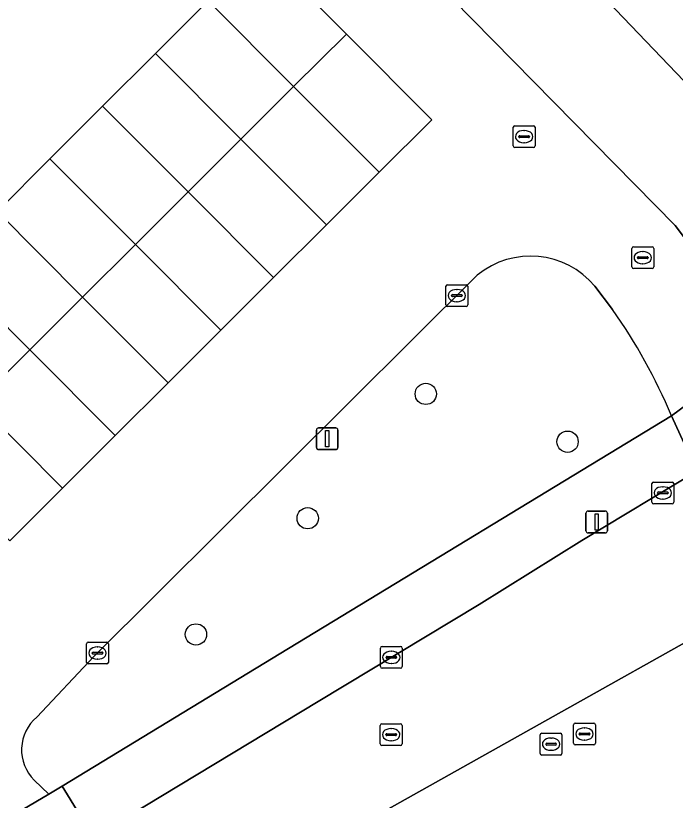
# Model space of a CAD drawing. Extents: x 159960 to 160866, y 382700 to 383354.
# Drawn here: x 160323.63 to 160353.88, y 383050.26 to 383086.25 of the extents above; entities that cross this region are included whole.
import ezdxf

# ---------------------------------------------------------------- set-up
doc = ezdxf.new("R2010")
doc.units = 0
for name, color, linetype in [('IMGEO_Boom', 7, 'Continuous'), ('IMGEO_Groenvoorziening', 7, 'Continuous'), ('IMGEO_Kolk', 7, 'Continuous'), ('IMGEO_Lichtmast', 7, 'Continuous'), ('IMGEO_Pand', 7, 'Continuous'), ('IMGEO_Parkeervlak_open', 7, 'Continuous'), ('IMGEO_Rijbaan_lokaal_open', 7, 'Continuous'), ('IMGEO_Rioolput', 7, 'Continuous'), ('IMGEO_Voetpad_open', 7, 'Continuous')]:
    doc.layers.add(name, color=color, linetype=linetype)

msp = doc.modelspace()

# ---------------------------------------------------------------- linework, layer by layer
at = {"layer": 'IMGEO_Boom'}
for centre in [(160342.435, 383068.903), (160348.934, 383066.709), (160337.017, 383063.201), (160331.89, 383057.868)]:
    msp.add_circle(centre, 0.489, dxfattribs=at)
at = {"layer": 'IMGEO_Groenvoorziening'}
for points in [[(160344.797, 383074.346), (160327.21, 383056.851), (160324.596, 383054.076)], [(160350.996, 383072.768), (160350.186, 383073.837)], [(160324.477, 383051.186), (160325.142, 383050.537), (160325.761, 383050.913), (160336.135, 383057.218), (160353.698, 383067.892)]]:
    msp.add_lwpolyline(points, dxfattribs=at)
for centre, radius, start, end in [((160347.235, 383071.381), 3.839, 39.773, 129.4357), ((160331.152, 383058.585), 24.392, 22.4311, 35.5543), ((160325.849, 383052.577), 1.954, 129.8984, 225.3858)]:
    msp.add_arc(centre, radius, start, end, dxfattribs=at)
at = {"layer": 'IMGEO_Kolk'}
for p, q in [((160351.884, 383074.723), (160351.884, 383075.575)), ((160351.959, 383075.649), (160352.811, 383075.649)), ((160352.885, 383075.575), (160352.885, 383074.723)), ((160352.372, 383075.429), (160352.397, 383075.429)), ((160352.143, 383075.143), (160352.143, 383075.155)), ((160352.581, 383075.106), (160352.183, 383075.106)), ((160352.186, 383075.192), (160352.584, 383075.192)), ((160352.395, 383074.869), (160352.37, 383074.869)), ((160352.627, 383075.155), (160352.627, 383075.143)), ((160352.811, 383074.649), (160351.959, 383074.649)), ((160343.358, 383072.985), (160343.358, 383073.837)), ((160343.433, 383073.911), (160344.285, 383073.911)), ((160344.359, 383073.837), (160344.359, 383072.985)), ((160343.617, 383073.405), (160343.617, 383073.417)), ((160343.66, 383073.454), (160344.058, 383073.454)), ((160343.846, 383073.691), (160343.871, 383073.691)), ((160344.101, 383073.417), (160344.101, 383073.405)), ((160344.055, 383073.368), (160343.657, 383073.368)), ((160343.869, 383073.131), (160343.844, 383073.131)), ((160344.285, 383072.911), (160343.433, 383072.911)), ((160352.804, 383063.934), (160352.804, 383064.786)), ((160352.879, 383064.86), (160353.731, 383064.86)), ((160353.805, 383064.786), (160353.805, 383063.934)), ((160353.106, 383064.403), (160353.504, 383064.403)), ((160353.292, 383064.64), (160353.317, 383064.64)), ((160353.063, 383064.354), (160353.063, 383064.366)), ((160353.501, 383064.317), (160353.103, 383064.317)), ((160353.315, 383064.08), (160353.29, 383064.08)), ((160353.547, 383064.366), (160353.547, 383064.354)), ((160353.731, 383063.86), (160352.879, 383063.86)), ((160326.876, 383056.589), (160326.876, 383057.441)), ((160326.951, 383057.515), (160327.803, 383057.515)), ((160327.364, 383057.295), (160327.389, 383057.295)), ((160327.877, 383057.441), (160327.877, 383056.589)), ((160340.353, 383056.392), (160340.353, 383057.244)), ((160340.428, 383057.318), (160341.28, 383057.318)), ((160341.354, 383057.244), (160341.354, 383056.392)), ((160327.135, 383057.009), (160327.135, 383057.021)), ((160327.573, 383056.972), (160327.175, 383056.972)), ((160327.178, 383057.058), (160327.576, 383057.058)), ((160327.619, 383057.021), (160327.619, 383057.009)), ((160340.655, 383056.861), (160341.053, 383056.861)), ((160340.841, 383057.098), (160340.866, 383057.098)), ((160327.803, 383056.515), (160326.951, 383056.515)), ((160327.387, 383056.735), (160327.362, 383056.735)), ((160340.612, 383056.812), (160340.612, 383056.824)), ((160341.05, 383056.775), (160340.652, 383056.775)), ((160340.864, 383056.538), (160340.839, 383056.538)), ((160341.096, 383056.824), (160341.096, 383056.812)), ((160341.28, 383056.318), (160340.428, 383056.318))]:
    msp.add_line(p, q, dxfattribs=at)
for points in [[(160351.884, 383074.723), (160351.884, 383075.575)], [(160351.959, 383075.649), (160352.811, 383075.649)], [(160352.885, 383075.575), (160352.885, 383074.723)], [(160352.811, 383074.649), (160351.959, 383074.649)], [(160343.358, 383072.985), (160343.358, 383073.837)], [(160343.433, 383073.911), (160344.285, 383073.911)], [(160344.359, 383073.837), (160344.359, 383072.985)], [(160344.285, 383072.911), (160343.433, 383072.911)], [(160352.804, 383063.934), (160352.804, 383064.786)], [(160352.879, 383064.86), (160353.731, 383064.86)], [(160353.805, 383064.786), (160353.805, 383063.934)], [(160353.731, 383063.86), (160352.879, 383063.86)], [(160326.876, 383056.589), (160326.876, 383057.441)], [(160326.951, 383057.515), (160327.803, 383057.515)], [(160327.877, 383057.441), (160327.877, 383056.589)], [(160340.353, 383056.392), (160340.353, 383057.244)], [(160340.428, 383057.318), (160341.28, 383057.318)], [(160341.354, 383057.244), (160341.354, 383056.392)], [(160327.803, 383056.515), (160326.951, 383056.515)], [(160341.28, 383056.318), (160340.428, 383056.318)]]:
    msp.add_lwpolyline(points, dxfattribs=at)
for centre, radius, start, end in [((160351.961, 383075.573), 0.0765, 91.552, 178.448), ((160351.961, 383075.573), 0.0765, 91.552, 178.448), ((160352.809, 383075.573), 0.0765, 1.552, 88.448), ((160352.809, 383075.573), 0.0765, 1.552, 88.448), ((160352.183, 383075.152), 0.0403, 85.8775, 175.7526), ((160352.18, 383075.142), 0.0366, 178.938, 274.7102), ((160352.584, 383075.149), 0.043, 264.8664, 352.4533), ((160352.588, 383075.154), 0.0386, 1.7309, 96.639), ((160351.961, 383074.725), 0.0765, 181.552, 268.448), ((160351.961, 383074.725), 0.0765, 181.552, 268.448), ((160352.809, 383074.725), 0.0765, 271.552, 358.448), ((160352.809, 383074.725), 0.0765, 271.552, 358.448), ((160343.435, 383073.835), 0.0765, 91.552, 178.448), ((160343.435, 383073.835), 0.0765, 91.552, 178.448), ((160344.283, 383073.835), 0.0765, 1.552, 88.448), ((160344.283, 383073.835), 0.0765, 1.552, 88.448), ((160343.657, 383073.414), 0.0403, 85.8775, 175.7526), ((160343.654, 383073.404), 0.0366, 178.938, 274.7102), ((160344.058, 383073.411), 0.043, 264.8664, 352.4533), ((160344.062, 383073.416), 0.0386, 1.7309, 96.639), ((160343.435, 383072.987), 0.0765, 181.552, 268.448), ((160343.435, 383072.987), 0.0765, 181.552, 268.448), ((160344.283, 383072.987), 0.0765, 271.552, 358.448), ((160344.283, 383072.987), 0.0765, 271.552, 358.448), ((160352.881, 383064.784), 0.0765, 91.552, 178.448), ((160352.881, 383064.784), 0.0765, 91.552, 178.448), ((160353.729, 383064.784), 0.0765, 1.552, 88.448), ((160353.729, 383064.784), 0.0765, 1.552, 88.448), ((160353.103, 383064.363), 0.0403, 85.8775, 175.7526), ((160353.508, 383064.365), 0.0386, 1.7309, 96.639), ((160353.1, 383064.353), 0.0366, 178.938, 274.7102), ((160353.504, 383064.36), 0.043, 264.8664, 352.4533), ((160352.881, 383063.936), 0.0765, 181.552, 268.448), ((160352.881, 383063.936), 0.0765, 181.552, 268.448), ((160353.729, 383063.936), 0.0765, 271.552, 358.448), ((160353.729, 383063.936), 0.0765, 271.552, 358.448), ((160326.953, 383057.439), 0.0765, 91.552, 178.448), ((160326.953, 383057.439), 0.0765, 91.552, 178.448), ((160327.801, 383057.439), 0.0765, 1.552, 88.448), ((160327.801, 383057.439), 0.0765, 1.552, 88.448), ((160340.43, 383057.242), 0.0765, 91.552, 178.448), ((160340.43, 383057.242), 0.0765, 91.552, 178.448), ((160341.278, 383057.242), 0.0765, 1.552, 88.448), ((160341.278, 383057.242), 0.0765, 1.552, 88.448), ((160327.175, 383057.018), 0.0403, 85.8775, 175.7526), ((160327.172, 383057.008), 0.0366, 178.938, 274.7102), ((160327.576, 383057.015), 0.043, 264.8664, 352.4533), ((160327.58, 383057.02), 0.0386, 1.7309, 96.639), ((160340.652, 383056.821), 0.0403, 85.8775, 175.7526), ((160341.057, 383056.823), 0.0386, 1.7309, 96.639), ((160326.953, 383056.591), 0.0765, 181.552, 268.448), ((160326.953, 383056.591), 0.0765, 181.552, 268.448), ((160327.801, 383056.591), 0.0765, 271.552, 358.448), ((160327.801, 383056.591), 0.0765, 271.552, 358.448), ((160340.649, 383056.811), 0.0366, 178.938, 274.7102), ((160341.053, 383056.818), 0.043, 264.8664, 352.4533), ((160340.43, 383056.394), 0.0765, 181.552, 268.448), ((160340.43, 383056.394), 0.0765, 181.552, 268.448), ((160341.278, 383056.394), 0.0765, 271.552, 358.448), ((160341.278, 383056.394), 0.0765, 271.552, 358.448)]:
    msp.add_arc(centre, radius, start, end, dxfattribs=at)
for centre, major_axis, ratio, start_param, end_param in [((160352.371, 383075.149), (-0.387, 0.002), 0.722429, 4.712389, 7.853982), ((160352.396, 383075.149), (-0.39, 0.002), 0.717154, 1.570796, 4.712389), ((160343.845, 383073.411), (-0.387, 0.002), 0.722429, 4.712389, 7.853982), ((160343.87, 383073.411), (-0.39, 0.002), 0.717154, 1.570796, 4.712389), ((160353.291, 383064.36), (-0.387, 0.002), 0.722429, 4.712389, 7.853982), ((160353.316, 383064.36), (-0.39, 0.002), 0.717154, 1.570796, 4.712389), ((160327.363, 383057.015), (-0.387, 0.002), 0.722429, 4.712389, 7.853982), ((160327.388, 383057.015), (-0.39, 0.002), 0.717154, 1.570796, 4.712389), ((160340.84, 383056.818), (-0.387, 0.002), 0.722429, 4.712389, 7.853982), ((160340.865, 383056.818), (-0.39, 0.002), 0.717154, 1.570796, 4.712389)]:
    msp.add_ellipse(centre, major_axis=major_axis, ratio=ratio, start_param=start_param, end_param=end_param, dxfattribs=at)
at = {"layer": 'IMGEO_Lichtmast'}
for p, q in [((160337.515, 383067.345), (160338.305, 383067.345)), ((160338.305, 383067.345), (160337.515, 383067.345)), ((160337.415, 383066.445), (160337.415, 383067.245)), ((160337.415, 383067.245), (160337.415, 383066.445)), ((160338.405, 383067.245), (160338.405, 383066.445)), ((160338.405, 383066.445), (160338.405, 383067.245)), ((160338.305, 383066.345), (160337.515, 383066.345)), ((160337.515, 383066.345), (160338.305, 383066.345)), ((160349.775, 383062.628), (160349.775, 383063.428)), ((160349.775, 383063.428), (160349.775, 383062.628)), ((160349.875, 383063.528), (160350.665, 383063.528)), ((160350.665, 383063.528), (160349.875, 383063.528)), ((160350.765, 383063.428), (160350.765, 383062.628)), ((160350.765, 383062.628), (160350.765, 383063.428)), ((160350.665, 383062.528), (160349.875, 383062.528)), ((160349.875, 383062.528), (160350.665, 383062.528))]:
    msp.add_line(p, q, dxfattribs=at)
for points in [[(160337.835, 383067.22), (160337.985, 383067.22), (160337.985, 383066.47), (160337.835, 383066.47), (160337.835, 383067.22)], [(160350.195, 383063.403), (160350.345, 383063.403), (160350.345, 383062.653), (160350.195, 383062.653), (160350.195, 383063.403)]]:
    msp.add_lwpolyline(points, dxfattribs=at)
for centre, start, end in [((160337.515, 383067.245), 90, 180), ((160337.515, 383067.245), 90, 180), ((160338.305, 383067.245), 0, 90), ((160338.305, 383067.245), 360, 90), ((160337.515, 383066.445), 180, 270), ((160337.515, 383066.445), 180, 270), ((160338.305, 383066.445), 270, 0), ((160338.305, 383066.445), 270, 0), ((160349.875, 383063.428), 90, 180), ((160349.875, 383063.428), 90, 180), ((160350.665, 383063.428), 0, 90), ((160350.665, 383063.428), 360, 90), ((160349.875, 383062.628), 180, 270), ((160349.875, 383062.628), 180, 270), ((160350.665, 383062.628), 270, 0), ((160350.665, 383062.628), 270, 0)]:
    msp.add_arc(centre, 0.1, start, end, dxfattribs=at)
at = {"layer": 'IMGEO_Pand'}
for points in [[(160336.374, 383082.994), (160338.794, 383085.408), (160334.873, 383089.338), (160332.453, 383086.924)], [(160336.374, 383082.994), (160332.453, 383086.924), (160330.033, 383084.51), (160333.954, 383080.58)], [(160336.374, 383082.994), (160340.294, 383079.064), (160342.714, 383081.478), (160338.794, 383085.408)], [(160331.534, 383078.166), (160333.954, 383080.58), (160330.033, 383084.51), (160327.613, 383082.096)], [(160336.374, 383082.994), (160333.954, 383080.58), (160337.874, 383076.65), (160340.294, 383079.064)], [(160331.534, 383078.166), (160327.613, 383082.096), (160325.193, 383079.682), (160329.114, 383075.753)], [(160331.534, 383078.166), (160335.454, 383074.236), (160337.874, 383076.65), (160333.954, 383080.58)], [(160326.694, 383073.339), (160329.114, 383075.753), (160325.193, 383079.682), (160322.774, 383077.269)], [(160331.534, 383078.166), (160329.114, 383075.753), (160333.034, 383071.823), (160335.454, 383074.236)], [(160320.354, 383074.855), (160324.274, 383070.925), (160326.694, 383073.339), (160322.774, 383077.269)], [(160333.034, 383071.823), (160329.114, 383075.753), (160326.694, 383073.339), (160330.614, 383069.409)], [(160320.354, 383074.855), (160317.934, 383072.441), (160321.854, 383068.511), (160324.274, 383070.925)], [(160326.694, 383073.339), (160324.274, 383070.925), (160328.194, 383066.995), (160330.614, 383069.409)], [(160321.854, 383068.511), (160325.774, 383064.581), (160328.194, 383066.995), (160324.274, 383070.925)], [(160321.854, 383068.511), (160319.434, 383066.097), (160323.355, 383062.167), (160325.774, 383064.581)]]:
    msp.add_lwpolyline(points, close=True, dxfattribs=at)
at = {"layer": 'IMGEO_Parkeervlak_open'}
msp.add_lwpolyline([(160347.343, 383090.51), (160344.072, 383087.441), (160343.659, 383087.021), (160353.872, 383076.62), (160358.04, 383071.104), (160358.346, 383071.384), (160362.229, 383074.94)], close=True, dxfattribs=at)
at = {"layer": 'IMGEO_Rijbaan_lokaal_open'}
for points in [[(160353.698, 383067.892), (160358.04, 383071.104), (160353.872, 383076.62), (160343.659, 383087.021), (160333.639, 383097.319), (160331.452, 383095.137), (160329.265, 383092.956), (160327.078, 383090.774), (160324.891, 383088.593), (160322.704, 383086.411), (160320.517, 383084.23), (160318.33, 383082.048), (160316.143, 383079.867), (160313.956, 383077.685), (160311.769, 383075.504), (160309.582, 383073.322), (160307.395, 383071.141), (160305.208, 383068.959), (160303.025, 383066.781), (160300.321, 383064.084), (160315.353, 383049.161), (160318.121, 383046.413), (160325.142, 383050.537), (160324.477, 383051.186)], [(160334.873, 383089.338), (160338.794, 383085.408), (160342.714, 383081.478), (160340.294, 383079.064), (160337.874, 383076.65), (160335.454, 383074.236), (160333.034, 383071.823), (160330.614, 383069.409), (160328.194, 383066.995), (160325.774, 383064.581), (160323.355, 383062.167)], [(160322.774, 383077.269), (160325.193, 383079.682), (160327.613, 383082.096), (160330.033, 383084.51), (160332.453, 383086.924)], [(160324.596, 383054.076), (160327.21, 383056.851), (160344.797, 383074.346)], [(160350.186, 383073.837), (160350.996, 383072.768)], [(160354.861, 383065.364), (160349.595, 383062.176), (160344.875, 383059.245), (160337.499, 383054.792), (160327.187, 383048.566), (160319.443, 383043.946), (160322.951, 383039.108), (160326.784, 383041.444), (160340.002, 383049.482)], [(160340.624, 383049.805), (160363.348, 383062.566)], [(160362.612, 383061.814), (160363.348, 383062.566), (160340.624, 383049.805)]]:
    msp.add_lwpolyline(points, dxfattribs=at)
msp.add_lwpolyline([(160351.35, 383094.272), (160347.343, 383090.51), (160362.229, 383074.94), (160366.117, 383078.629)], close=True, dxfattribs=at)
for centre, radius, start, end in [((160347.235, 383071.381), 3.839, 39.773, 129.4357), ((160331.152, 383058.585), 24.392, 22.4311, 35.5543), ((160325.849, 383052.577), 1.954, 129.8984, 225.3858)]:
    msp.add_arc(centre, radius, start, end, dxfattribs=at)
at = {"layer": 'IMGEO_Rioolput'}
for p, q in [((160346.443, 383080.276), (160346.443, 383081.128)), ((160346.518, 383081.202), (160347.37, 383081.202)), ((160346.931, 383080.982), (160346.956, 383080.982)), ((160347.444, 383081.128), (160347.444, 383080.276)), ((160346.702, 383080.696), (160346.702, 383080.708)), ((160347.14, 383080.659), (160346.742, 383080.659)), ((160346.745, 383080.745), (160347.143, 383080.745)), ((160347.186, 383080.708), (160347.186, 383080.696)), ((160346.954, 383080.422), (160346.929, 383080.422)), ((160347.37, 383080.202), (160346.518, 383080.202)), ((160340.347, 383052.846), (160340.347, 383053.698)), ((160340.422, 383053.772), (160341.274, 383053.772)), ((160341.348, 383053.698), (160341.348, 383052.846)), ((160349.212, 383052.877), (160349.212, 383053.729)), ((160349.287, 383053.803), (160350.139, 383053.803)), ((160350.213, 383053.729), (160350.213, 383052.877)), ((160340.606, 383053.266), (160340.606, 383053.278)), ((160340.649, 383053.315), (160341.047, 383053.315)), ((160340.835, 383053.552), (160340.86, 383053.552)), ((160341.09, 383053.278), (160341.09, 383053.266)), ((160347.679, 383052.412), (160347.679, 383053.264)), ((160347.754, 383053.338), (160348.606, 383053.338)), ((160348.68, 383053.264), (160348.68, 383052.412)), ((160349.471, 383053.297), (160349.471, 383053.309)), ((160349.909, 383053.26), (160349.511, 383053.26)), ((160349.514, 383053.346), (160349.912, 383053.346)), ((160349.7, 383053.583), (160349.725, 383053.583)), ((160349.955, 383053.309), (160349.955, 383053.297)), ((160341.044, 383053.229), (160340.646, 383053.229)), ((160340.858, 383052.992), (160340.833, 383052.992)), ((160348.167, 383053.118), (160348.192, 383053.118)), ((160349.723, 383053.023), (160349.698, 383053.023)), ((160341.274, 383052.772), (160340.422, 383052.772)), ((160347.938, 383052.832), (160347.938, 383052.844)), ((160348.376, 383052.795), (160347.978, 383052.795)), ((160347.981, 383052.881), (160348.379, 383052.881)), ((160348.19, 383052.558), (160348.165, 383052.558)), ((160348.422, 383052.844), (160348.422, 383052.832)), ((160350.139, 383052.803), (160349.287, 383052.803)), ((160348.606, 383052.338), (160347.754, 383052.338))]:
    msp.add_line(p, q, dxfattribs=at)
for points in [[(160346.443, 383080.276), (160346.443, 383081.128)], [(160346.518, 383081.202), (160347.37, 383081.202)], [(160347.444, 383081.128), (160347.444, 383080.276)], [(160347.37, 383080.202), (160346.518, 383080.202)], [(160340.347, 383052.846), (160340.347, 383053.698)], [(160340.422, 383053.772), (160341.274, 383053.772)], [(160341.348, 383053.698), (160341.348, 383052.846)], [(160349.212, 383052.877), (160349.212, 383053.729)], [(160349.287, 383053.803), (160350.139, 383053.803)], [(160350.213, 383053.729), (160350.213, 383052.877)], [(160347.679, 383052.412), (160347.679, 383053.264)], [(160347.754, 383053.338), (160348.606, 383053.338)], [(160348.68, 383053.264), (160348.68, 383052.412)], [(160341.274, 383052.772), (160340.422, 383052.772)], [(160350.139, 383052.803), (160349.287, 383052.803)], [(160348.606, 383052.338), (160347.754, 383052.338)]]:
    msp.add_lwpolyline(points, dxfattribs=at)
for centre, radius, start, end in [((160346.52, 383081.126), 0.0765, 91.552, 178.448), ((160346.52, 383081.126), 0.0765, 91.552, 178.448), ((160347.368, 383081.126), 0.0765, 1.552, 88.448), ((160347.368, 383081.126), 0.0765, 1.552, 88.448), ((160346.742, 383080.705), 0.0403, 85.8775, 175.7526), ((160346.739, 383080.695), 0.0366, 178.938, 274.7102), ((160347.143, 383080.702), 0.043, 264.8664, 352.4533), ((160347.147, 383080.707), 0.0386, 1.7309, 96.639), ((160346.52, 383080.278), 0.0765, 181.552, 268.448), ((160346.52, 383080.278), 0.0765, 181.552, 268.448), ((160347.368, 383080.278), 0.0765, 271.552, 358.448), ((160347.368, 383080.278), 0.0765, 271.552, 358.448), ((160340.424, 383053.696), 0.0765, 91.552, 178.448), ((160340.424, 383053.696), 0.0765, 91.552, 178.448), ((160341.272, 383053.696), 0.0765, 1.552, 88.448), ((160341.272, 383053.696), 0.0765, 1.552, 88.448), ((160349.289, 383053.727), 0.0765, 91.552, 178.448), ((160349.289, 383053.727), 0.0765, 91.552, 178.448), ((160350.137, 383053.727), 0.0765, 1.552, 88.448), ((160350.137, 383053.727), 0.0765, 1.552, 88.448), ((160340.646, 383053.275), 0.0403, 85.8775, 175.7526), ((160340.643, 383053.265), 0.0366, 178.938, 274.7102), ((160341.047, 383053.272), 0.043, 264.8664, 352.4533), ((160341.051, 383053.277), 0.0386, 1.7309, 96.639), ((160347.756, 383053.262), 0.0765, 91.552, 178.448), ((160347.756, 383053.262), 0.0765, 91.552, 178.448), ((160348.604, 383053.262), 0.0765, 1.552, 88.448), ((160348.604, 383053.262), 0.0765, 1.552, 88.448), ((160349.511, 383053.306), 0.0403, 85.8775, 175.7526), ((160349.508, 383053.296), 0.0366, 178.938, 274.7102), ((160349.912, 383053.303), 0.043, 264.8664, 352.4533), ((160349.916, 383053.308), 0.0386, 1.7309, 96.639), ((160340.424, 383052.848), 0.0765, 181.552, 268.448), ((160340.424, 383052.848), 0.0765, 181.552, 268.448), ((160341.272, 383052.848), 0.0765, 271.552, 358.448), ((160341.272, 383052.848), 0.0765, 271.552, 358.448), ((160347.978, 383052.841), 0.0403, 85.8775, 175.7526), ((160347.975, 383052.831), 0.0366, 178.938, 274.7102), ((160348.379, 383052.838), 0.043, 264.8664, 352.4533), ((160348.383, 383052.843), 0.0386, 1.7309, 96.639), ((160349.289, 383052.879), 0.0765, 181.552, 268.448), ((160349.289, 383052.879), 0.0765, 181.552, 268.448), ((160350.137, 383052.879), 0.0765, 271.552, 358.448), ((160350.137, 383052.879), 0.0765, 271.552, 358.448), ((160347.756, 383052.414), 0.0765, 181.552, 268.448), ((160347.756, 383052.414), 0.0765, 181.552, 268.448), ((160348.604, 383052.414), 0.0765, 271.552, 358.448), ((160348.604, 383052.414), 0.0765, 271.552, 358.448)]:
    msp.add_arc(centre, radius, start, end, dxfattribs=at)
for centre, major_axis, ratio, start_param, end_param in [((160346.93, 383080.702), (-0.387, 0.002), 0.722429, 4.712389, 7.853982), ((160346.955, 383080.702), (-0.39, 0.002), 0.717154, 1.570796, 4.712389), ((160340.834, 383053.272), (-0.387, 0.002), 0.722429, 4.712389, 7.853982), ((160340.859, 383053.272), (-0.39, 0.002), 0.717154, 1.570796, 4.712389), ((160349.699, 383053.303), (-0.387, 0.002), 0.722429, 4.712389, 7.853982), ((160349.724, 383053.303), (-0.39, 0.002), 0.717154, 1.570796, 4.712389), ((160348.166, 383052.838), (-0.387, 0.002), 0.722429, 4.712389, 7.853982), ((160348.191, 383052.838), (-0.39, 0.002), 0.717154, 1.570796, 4.712389)]:
    msp.add_ellipse(centre, major_axis=major_axis, ratio=ratio, start_param=start_param, end_param=end_param, dxfattribs=at)
at = {"layer": 'IMGEO_Voetpad_open'}
for points in [[(160360.462, 383069.126), (160358.346, 383071.384), (160358.04, 383071.104), (160353.698, 383067.892), (160354.861, 383065.364), (160358.518, 383067.704), (160359.359, 383068.261), (160360.181, 383068.89)], [(160344.875, 383059.245), (160349.595, 383062.176), (160354.861, 383065.364), (160353.698, 383067.892), (160336.135, 383057.218), (160325.761, 383050.913), (160327.187, 383048.566), (160337.499, 383054.792)], [(160327.187, 383048.566), (160325.761, 383050.913), (160325.142, 383050.537), (160318.121, 383046.413), (160319.443, 383043.946)]]:
    msp.add_lwpolyline(points, close=True, dxfattribs=at)

doc.saveas('drawing.dxf')
